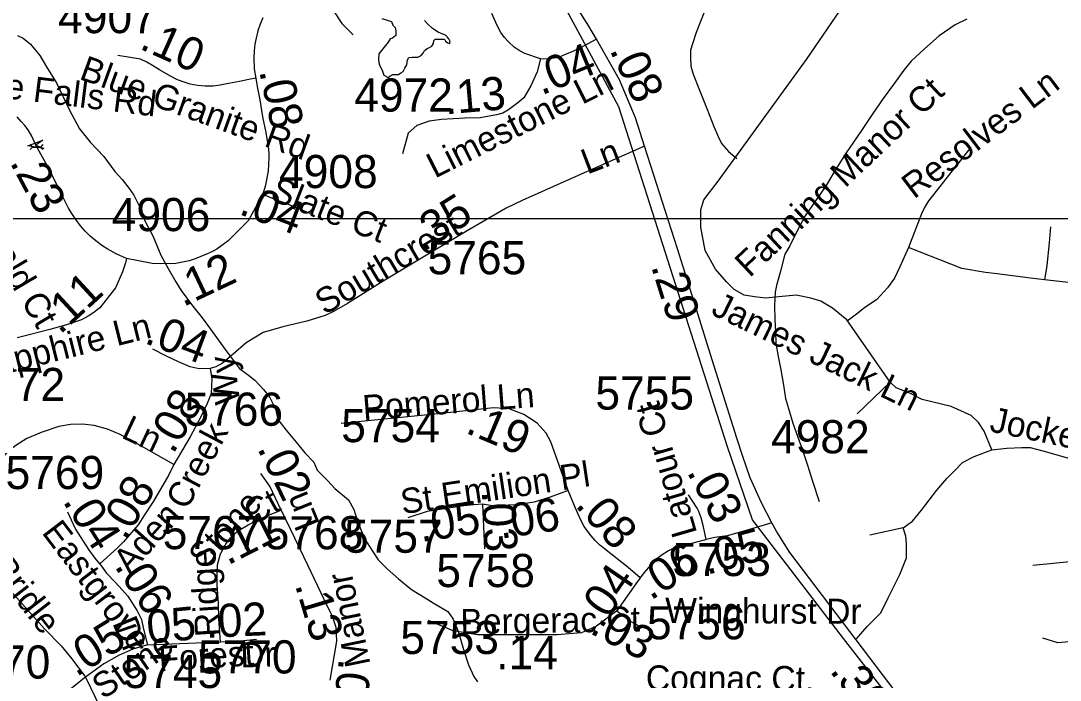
# Model space of a CAD drawing. Extents: x 1383679 to 1536984, y 460658 to 651027.
# Drawn here: x 1439057 to 1442977, y 475575 to 478063 of the extents above; entities that cross this region are included whole.
import ezdxf

# ---------------------------------------------------------------- set-up
doc = ezdxf.new("R2010")
doc.units = 0
for name, color, linetype in [('Default', 7, 'Continuous'), ('Exist Boundary Political City Limit New', 7, 'Continuous'), ('Exist Hydrographic Misc Water Feature', 7, 'Continuous'), ('Exist Road Non-System Type 51', 7, 'Continuous'), ('Exist Road Non-System Type 51 Label', 7, 'Continuous'), ('Exist Road Secondary Mileage Hundredths English Label', 7, 'Continuous'), ('Exist Road Secondary Structure Pipe Attributed CELL', 7, 'Continuous'), ('Exist Road Secondary Structure Pipe CELL', 7, 'Continuous'), ('Exist Road Secondary Type 51 Attributed', 7, 'Continuous'), ('Exist Road Secondary Type 51 Label', 7, 'Continuous'), ('Exist Road Secondary Type 51 Number Label', 7, 'Continuous'), ('Map Preparation Boundary City Limit Buffer Line', 7, 'Continuous'), ('Map Preparation Inset Cut Line', 7, 'Continuous')]:
    doc.layers.add(name, color=color, linetype=linetype)

msp = doc.modelspace()

# ---------------------------------------------------------------- linework, layer by layer
at = {"layer": 'Default'}
msp.add_lwpolyline([(1440165.6, 473590.3), (1440592.8, 473986.8), (1440775.8, 474119.1), (1441033.2, 474273.1), (1441111.4, 474311.7), (1442025.1, 474758.4), (1442265.1, 474843.6), (1442832.2, 474868.4), (1442159.9, 475733), (1441815.8, 476179.9), (1441722.1, 476455.2), (1441312.6, 477738.3), (1440841.1, 478613.6)], dxfattribs=at)
at = {"layer": 'Exist Boundary Political City Limit New'}
msp.add_lwpolyline([(1440165.6, 473590.3), (1440592.8, 473986.8), (1440775.8, 474119.1), (1441033.2, 474273.1), (1441111.4, 474311.7), (1442025.1, 474758.4), (1442265.1, 474843.6), (1442832.2, 474868.4), (1442159.9, 475733), (1441815.8, 476179.9), (1441722.1, 476455.2), (1441312.6, 477738.3), (1440841.1, 478613.6)], dxfattribs=at)
at = {"layer": 'Exist Hydrographic Misc Water Feature'}
for points in [[(1440418.2, 478071.1), (1440455.3, 478060.1), (1440460.1, 478046.1), (1440468.2, 478036.7), (1440471.4, 478024.2), (1440471.4, 478007), (1440464.9, 478002.3), (1440458.5, 477997.6), (1440450.4, 477994.5), (1440442.4, 477982), (1440406.9, 477938.2), (1440405.3, 477916.4), (1440406.9, 477905.4), (1440410.2, 477896), (1440421.4, 477872.6), (1440426.3, 477857), (1440442.4, 477849.2), (1440448.8, 477853.8), (1440460.1, 477860.1), (1440481, 477860.1), (1440490.7, 477866.3), (1440498.8, 477871), (1440505.2, 477883.5), (1440513.3, 477896), (1440514.9, 477914.8), (1440519.7, 477924.2), (1440532.6, 477925.7), (1440542.3, 477925.7), (1440553.6, 477925.7), (1440566.4, 477932), (1440574.5, 477939.8), (1440579.3, 477950.7), (1440589, 477958.6), (1440598.7, 477961.7), (1440606.7, 477966.4), (1440613.2, 477977.3), (1440614.8, 477988.3), (1440619.6, 477992.9), (1440626.1, 477992.9), (1440635.7, 477992.9), (1440648.6, 477992.9), (1440655.1, 477992.9), (1440658.3, 477985.1), (1440667.9, 477978.9), (1440674.4, 477977.3), (1440676, 477982), (1440674.4, 477986.7), (1440671.2, 477994.5), (1440664.7, 478002.3), (1440658.3, 478008.6), (1440648.6, 478011.7), (1440630.9, 478019.5), (1440609.9, 478033.6), (1440590.6, 478050.8), (1440579.3, 478063.3)], [(1442625.1, 478068.2), (1442580.7, 478046.9), (1442520, 478006.3), (1442465, 477956.5), (1442414.1, 477910), (1442387.5, 477876), (1442348.6, 477822.7), (1442309.5, 477769.3), (1442270.4, 477712.7), (1442225.2, 477645.5), (1442169.6, 477564.5), (1442124.4, 477493.2), (1442093.5, 477441.3), (1442054.3, 477383.8), (1442015.3, 477327.2), (1441994.5, 477289), (1441973.8, 477247.6), (1441957.2, 477213.5), (1441938.7, 477181.8), (1441921.4, 477118.2), (1441906.5, 477064.3), (1441902.1, 477039), (1441899.1, 476989), (1441900.1, 476936.4), (1441903.2, 476888.8), (1441904.5, 476846.9), (1441913.5, 476796.6), (1441922.6, 476746.4), (1441933.6, 476687.9), (1441940.7, 476637.7), (1441955.8, 476587.4), (1441969, 476545.2), (1442003.2, 476446.9), (1442024.2, 476386.6), (1442043, 476325.5), (1442067.6, 476249.5)], [(1439044.4, 478007.4), (1439066.3, 477997.1), (1439093.8, 477974.4), (1439129, 477931.8), (1439154.4, 477889.4), (1439193.2, 477826.3), (1439239.5, 477727.7), (1439278, 477654.7), (1439319.2, 477603.8), (1439370.2, 477551.1), (1439411.3, 477494.5), (1439438.7, 477463.6), (1439466, 477429.4), (1439483.6, 477405.2), (1439502.8, 477364.6), (1439525.8, 477305.9), (1439554.8, 477252), (1439585.5, 477179.1), (1439612.6, 477128.5), (1439641.7, 477077.9), (1439661.1, 477045.5), (1439700.1, 476993), (1439741.3, 476942.1), (1439772.5, 476899.6), (1439827, 476822.2), (1439858.4, 476782.2), (1439881.9, 476751.4), (1439915.4, 476725.3), (1439939, 476706.7), (1439972.4, 476671.6), (1439995.9, 476641.6), (1440017.2, 476599.3), (1440026.4, 476558.9), (1440057.6, 476518.1), (1440094.8, 476473.8), (1440128, 476432.9), (1440161.6, 476397.8), (1440175, 476368), (1440214.3, 476327), (1440241.7, 476298.6), (1440292.9, 476255.7), (1440312.3, 476219.2), (1440325.6, 476179.5), (1440340.9, 476140.6), (1440360.2, 476096.7), (1440385.4, 476057.7), (1440404.9, 476029.4), (1440438.3, 475995.1), (1440481.7, 475958.1), (1440530.9, 475916.9), (1440582.3, 475886.3), (1440612.1, 475867.7), (1440667.4, 475834.5), (1440686.9, 475806.2), (1440706.1, 475759.9), (1440726.9, 475691.4), (1440745.8, 475633.5), (1440765, 475588.9), (1440778.7, 475568.9)]]:
    msp.add_lwpolyline(points, dxfattribs=at)
at = {"layer": 'Exist Road Non-System Type 51'}
for points in [[(1440140.4, 478246.8), (1440267.4, 478051.8), (1440310.9, 478009.5)], [(1441693.6, 478173.8), (1441671.1, 478160.7), (1441655.4, 478142.2), (1441643.6, 478119.4), (1441622.4, 478065.6), (1441604.4, 478018.8), (1441589.4, 477976.2), (1441583, 477951.7), (1441581.9, 477922.9), (1441584.1, 477891), (1441592.6, 477861.2), (1441616, 477800.5), (1441643.6, 477731.3), (1441670.4, 477664.2), (1441686.2, 477625.9), (1441699, 477600.3), (1441725.6, 477569.5), (1441757.5, 477543.6)], [(1442335.9, 476699.9), (1442172.3, 476934.5), (1442117.8, 476978.1), (1442074.2, 477005.4), (1442036.1, 477016.3), (1441981.5, 477027.2), (1441916.1, 477021.8), (1441867.1, 477016.3), (1441823.5, 477021.8), (1441785.3, 477027.2), (1441747.1, 477049.1), (1441719.9, 477076.3), (1441676.3, 477125.4), (1441638.1, 477196.3), (1441621.7, 477283.6), (1441621.7, 477349.1), (1441632.6, 477387.3), (1441687.2, 477458.2), (1442019.7, 477916.5), (1442194.1, 478172.9)], [(1442639.4, 477585.8), (1442604.2, 477540.8), (1442559.1, 477483.9), (1442500.6, 477408.8), (1442480.4, 477383.2), (1442464.4, 477357.7), (1442453.8, 477334.2), (1442404.9, 477207.6)], [(1443398.2, 477421.1), (1443420.4, 477411.9), (1443443.1, 477397), (1443473, 477362.3), (1443494.9, 477323.8), (1443502.4, 477300.5), (1443510.9, 477264), (1443507.6, 477222.4), (1443491.4, 477174.7), (1443463.8, 477130.8), (1443425.6, 477096.1), (1443381.4, 477069.8), (1443321.2, 477054.5), (1443281.9, 477051.1), (1443179.6, 477055.3), (1443030.4, 477072.4), (1442918, 477085.5)], [(1442940.5, 477284.8), (1442935.1, 477225.2), (1442926, 477139.6), (1442918, 477085.5)], [(1442404.9, 477207.6), (1442371.9, 477134.1), (1442351.6, 477091.5), (1442326, 477055.3), (1442283.5, 477010.6), (1442239.6, 476980.8), (1442213.2, 476959.8), (1442173.9, 476929.8)], [(1442918, 477085.5), (1442864.6, 477091.8), (1442739.1, 477107.5), (1442694.9, 477113.2), (1442605.9, 477128.2), (1442404.9, 477207.6)], [(1442335.9, 476699.9), (1442210.5, 476579.9)], [(1442718.8, 476443.9), (1442690.2, 476514.4), (1442668.4, 476547.2), (1442641.2, 476574.4), (1442564.9, 476607.2), (1442455.8, 476634.4), (1442412.2, 476656.3), (1442357.7, 476678.1), (1442335.9, 476699.9)], [(1442384.8, 476150.6), (1442419.5, 476175.8), (1442454.2, 476216.8), (1442510.9, 476292.5), (1442548.7, 476336.6), (1442580.2, 476368.2), (1442608.6, 476396.6), (1442652.7, 476418.6), (1442718.8, 476443.9)], [(1442718.8, 476443.9), (1442775.6, 476450.2), (1442832.3, 476453.3), (1442863.8, 476453.3), (1442911.1, 476440.7), (1443021.3, 476409.2)], [(1442208.4, 475731.2), (1442249.3, 475778.5), (1442299.8, 475829), (1442328.1, 475885.7), (1442372.2, 475974), (1442384.8, 476005.5), (1442397.4, 476037.1), (1442397.4, 476059.1), (1442397.4, 476090.7), (1442394.3, 476119.1), (1442384.8, 476150.6)], [(1442384.8, 476150.6), (1442258.8, 476122.2)], [(1443272.6, 475744.5), (1443255.1, 475863.8), (1443248.1, 475913), (1443237.6, 475944.5), (1443223.5, 475965.6), (1443206, 475986.6), (1443185, 476000.7), (1443163.9, 476014.7), (1443139.4, 476025.2), (1443107.8, 476028.7), (1443051.7, 476025.2), (1442872.9, 476007.7)], [(1443272.6, 475744.5), (1442967.6, 475716.5), (1442911.5, 475734)]]:
    msp.add_lwpolyline(points, dxfattribs=at)
at = {"layer": 'Exist Road Secondary Structure Pipe Attributed CELL'}
msp.add_lwpolyline([(1439143.3, 477580.6), (1439083.1, 477590.5), (1439140.1, 477612), (1439113.5, 477593.5)], close=True, dxfattribs=at)
at = {"layer": 'Exist Road Secondary Structure Pipe CELL'}
for p, q in [((1439092.6, 477595.3), (1439101.3, 477586.1)), ((1439140.3, 477595.3), (1439131.5, 477586.1)), ((1439092.6, 477576.9), (1439101.3, 477586.1)), ((1439101.3, 477586.1), (1439131.5, 477586.1)), ((1439140.3, 477576.9), (1439131.5, 477586.1))]:
    msp.add_line(p, q, dxfattribs=at)
at = {"layer": 'Exist Road Secondary Type 51 Attributed'}
for points in [[(1441228.3, 477993), (1441199.7, 478042.6), (1441154.3, 478113.9), (1441109.6, 478181.6), (1441067.5, 478241.8), (1441019, 478311.4), (1440947.6, 478418.7), (1440928.9, 478445), (1440884, 478508), (1440877.7, 478516.9), (1440807.9, 478615.6), (1440740.8, 478710.3), (1440695.8, 478768.3), (1440609.3, 478885.9), (1440512.4, 479026.9), (1440427.7, 479151.4), (1440353.7, 479256.9), (1440264.5, 479382), (1440177.7, 479505), (1440068.1, 479657.8), (1439978, 479786.1)], [(1439970.1, 478074.2), (1439960.2, 478050.1), (1439951.2, 478024.5), (1439944.1, 477997.4), (1439939.4, 477974.2), (1439937.2, 477948.6), (1439935.7, 477922.6), (1439936.8, 477881.2), (1439942.7, 477845.8)], [(1441016.9, 477919.3), (1440957.5, 477939.6), (1440936.8, 477950.4), (1440917.6, 477963.6), (1440895.8, 477983.7), (1440880.6, 477999.2), (1440867.3, 478017.9), (1440853.2, 478044.3), (1440833.5, 478089.4)], [(1441228.3, 477993), (1441195.9, 477975.3), (1441169.6, 477961.6), (1441138.6, 477947.2), (1441109.6, 477935.4), (1441092.9, 477928.2), (1441074.4, 477923.1), (1441052.5, 477919.4), (1441028.4, 477917.9), (1441016.9, 477919.3)], [(1441409.6, 477589.7), (1441375.3, 477697), (1441314.5, 477839.9), (1441228.3, 477993)], [(1439942.7, 477845.8), (1439916.8, 477841), (1439881.7, 477833.4), (1439840.5, 477825.9), (1439808.4, 477820.1), (1439782.5, 477816.5), (1439752.6, 477816.5), (1439722.9, 477818.8), (1439696, 477823.8), (1439672.4, 477830.9), (1439647.9, 477839.7), (1439621.5, 477853.9), (1439579.8, 477877.7), (1439553.8, 477894.5), (1439532.7, 477906.9), (1439508, 477917.9), (1439422.4, 477932.1)], [(1441016.9, 477919.3), (1441004.6, 477870.3), (1440980.1, 477817.7), (1440953.8, 477772.1), (1440931.1, 477752.8), (1440896, 477726.6), (1440875, 477714.3), (1440850.5, 477707.3), (1440789.2, 477696.8), (1440731.4, 477695), (1440643.8, 477689.8), (1440596.5, 477684.5), (1440551, 477667), (1440517.7, 477638.9), (1440496.7, 477560.1)], [(1439942.7, 477845.8), (1439947.9, 477814.3), (1439957.8, 477764.4), (1439969, 477700.6), (1439981, 477641.7), (1439986.6, 477609.3), (1439989.4, 477589.6), (1439991.1, 477576.2), (1439991.9, 477561.9), (1439992.2, 477548.2), (1439991.1, 477521.1), (1439989.2, 477496.6), (1439979.8, 477442.5), (1439969.9, 477408.7)], [(1439455.7, 477166.1), (1439416.9, 477183.5), (1439382.5, 477202.6), (1439366.1, 477212.7), (1439339.5, 477232), (1439318.6, 477250.5), (1439299.9, 477268.6), (1439282.3, 477289), (1439265.1, 477311.4), (1439251.6, 477331.3), (1439236.7, 477356.1), (1439215.7, 477398.8), (1439189.7, 477449.8), (1439157.4, 477513.8), (1439113.5, 477593.5), (1439098.7, 477627.7), (1439084.3, 477651.8), (1439072.5, 477667.5), (1439058.5, 477682.8), (1439043.1, 477700.6)], [(1441409.6, 477589.7), (1441124.3, 477463.6), (1440947.2, 477384.5), (1440887.4, 477355.8), (1440746.2, 477274.4), (1440530.8, 477145), (1440423.1, 477080.4), (1440289.1, 476996.6), (1440238.8, 476967.8), (1440205.3, 476951.1), (1440135.9, 476929.5), (1440045, 476907.9), (1439970.8, 476886.4), (1439906.9, 476847.9), (1439857.5, 476804.9), (1439817.7, 476771.6), (1439793, 476757.6), (1439771.5, 476751.2)], [(1441888.6, 476168.5), (1441850.6, 476244.6), (1441808, 476338.5), (1441778.5, 476423), (1441757.8, 476488.1), (1441658.1, 476803.8), (1441575.9, 477066), (1441533.3, 477202.6), (1441409.6, 477589.7)], [(1439969.9, 477408.7), (1439914.8, 477308.1), (1439838.9, 477232.1), (1439796.2, 477201.5), (1439779.7, 477192.3), (1439756.9, 477182), (1439714.7, 477164.8), (1439692.2, 477157.7), (1439667.2, 477151.9), (1439641.7, 477147.6), (1439584.5, 477145.4), (1439552.3, 477146.9), (1439455.7, 477166.1)], [(1439969.9, 477408.7), (1440004.5, 477393.9), (1440058.8, 477372.8), (1440146.4, 477337.5)], [(1439455.7, 477166.1), (1439451.7, 477149.5), (1439440.9, 477116.2), (1439419.7, 477066), (1439414.5, 477055.2), (1439354.7, 476980.4), (1439332.4, 476962.8), (1439310.9, 476948.3), (1439286.2, 476934.8), (1439229, 476915.2), (1439166, 476898.7), (1439088.7, 476878.3), (1439043.3, 476866.2)], [(1439771.5, 476751.2), (1439729, 476749.9), (1439695.5, 476757.1), (1439652.2, 476775.9), (1439606, 476797.4), (1439554.3, 476824.1)], [(1439771.5, 476751.2), (1439777.9, 476712.5), (1439774.7, 476656.6), (1439759.5, 476619.3), (1439735.4, 476568.4), (1439695.3, 476493.4), (1439633.9, 476388.9)], [(1441121.7, 476291.3), (1441055.9, 476474.4), (1441037.7, 476507.4), (1441004.6, 476545.1), (1440954.5, 476578.1), (1440898.6, 476598.7), (1440839.4, 476602.1), (1440642.2, 476581.6), (1440265.5, 476543.3)], [(1439633.9, 476388.9), (1439521.4, 476453.5), (1439431.9, 476501.7), (1439383.6, 476522.2), (1439333.1, 476536.1), (1439289, 476541.5), (1439243.9, 476540.4), (1439200.9, 476531.8), (1439134.3, 476509.3), (1439079.5, 476486.7), (1439038.6, 476460.9), (1439003.2, 476432.9), (1438973.1, 476398.5), (1438937.6, 476351.2), (1438905, 476277), (1438896, 476218.2), (1438896, 476155.6), (1438908, 476083.3), (1438934.3, 476023.9), (1438979.1, 475956.2), (1439146.8, 475769.2), (1439209, 475705.6), (1439249.9, 475655.8), (1439301.4, 475586.5)], [(1439633.9, 476388.9), (1439614.6, 476350.1), (1439557.6, 476251.2), (1439524, 476198.8), (1439499.9, 476161.4), (1439474.9, 476131.9), (1439444.1, 476096.8), (1439421.1, 476075.1), (1439355, 476013.7)], [(1440039.4, 476217), (1439996.1, 476307.1), (1439962.1, 476354.9)], [(1441121.7, 476291.3), (1441053.3, 476265.9), (1440993.2, 476246.4), (1440926.2, 476236.3), (1440835.2, 476233.7), (1440797.8, 476239)], [(1441393, 475961.7), (1441347.7, 475999.9), (1441258.7, 476071.3), (1441239.9, 476086.4), (1441223.2, 476102.3), (1441208.1, 476119.4), (1441195.2, 476135.8), (1441181.8, 476155), (1441170.9, 476173.8), (1441157.1, 476203.8), (1441145.3, 476232.5), (1441121.7, 476291.3)], [(1441641.6, 476105.8), (1441631.8, 476153.6), (1441623, 476187.4), (1441614.4, 476211.3), (1441608, 476224.1), (1441574.6, 476274.3)], [(1440797.8, 476239), (1440765.7, 476236.3), (1440728.2, 476233.7), (1440695.4, 476228.1), (1440589.1, 476212.2), (1440516.8, 476188.1)], [(1440797.8, 476239), (1440805.8, 476070.3)], [(1439355, 476013.7), (1439337.7, 476035.7), (1439313.7, 476068.5), (1439262.1, 476149.1), (1439234.2, 476209.3)], [(1439809.5, 475719.7), (1439803.3, 475806.7), (1439802.1, 475866.5), (1439797.3, 475934.7), (1439797.3, 475971.8), (1439798.8, 476010), (1439809.8, 476052.6), (1439829.7, 476089.1), (1439847.6, 476111.8), (1439874.4, 476137.2), (1439914.3, 476161.3), (1439978.9, 476192.3), (1440039.4, 476217)], [(1440039.4, 476217), (1440139.8, 476007.9), (1440211.3, 475857.2), (1440230.6, 475818), (1440245, 475775.4), (1440247.8, 475723.1), (1440222.7, 475575.4)], [(1441888.6, 476168.5), (1441792.4, 476139.5), (1441720.8, 476120.3), (1441674, 476113.6), (1441641.6, 476105.8)], [(1442836.2, 474905), (1442703.8, 475081.7), (1442540, 475296.2), (1442382.4, 475497.5), (1441957.2, 476056.7), (1441907.8, 476134.9), (1441888.6, 476168.5)], [(1441641.6, 476105.8), (1441638.6, 476105.1), (1441590.8, 476092.9), (1441548.3, 476082.6), (1441519.8, 476073.6), (1441498.9, 476063.3), (1441475.2, 476048.3), (1441455, 476032.7), (1441432.5, 476010.7), (1441407.1, 475980.5), (1441393, 475961.7)], [(1439355, 476013.7), (1439380.5, 475979.5), (1439412.3, 475945.4), (1439439, 475916.6), (1439460.7, 475892.3), (1439495.2, 475837.3), (1439511.8, 475804.1), (1439519.5, 475768.3), (1439534.7, 475708.8)], [(1441393, 475961.7), (1441376, 475939.1), (1441305, 475836.6)], [(1441305, 475836.6), (1441227.9, 475779), (1441171.4, 475754.2), (1441079.5, 475747.1), (1440779.3, 475747.1), (1440687.4, 475761.3), (1440594.3, 475801.1)], [(1441305, 475836.6), (1441357, 475797), (1441389.8, 475779.7), (1441435, 475764.3)], [(1439534.7, 475708.8), (1439809.5, 475719.7)], [(1439809.5, 475719.7), (1439872.6, 475722.4), (1439946.2, 475729.9)], [(1439534.7, 475708.8), (1439479.9, 475692.9), (1439427.5, 475669.9), (1439370, 475636.6), (1439301.4, 475586.5)], [(1439301.4, 475586.5), (1439189, 475497.4), (1439083.2, 475412.5)], [(1439301.4, 475586.5), (1439356.2, 475472.5), (1439399.6, 475356.2), (1439458.7, 475158.6)]]:
    msp.add_lwpolyline(points, dxfattribs=at)
at = {"layer": 'Map Preparation Boundary City Limit Buffer Line'}
msp.add_lwpolyline([(1440165.6, 473590.3), (1440592.8, 473986.8), (1440775.8, 474119.1), (1441033.2, 474273.1), (1441111.4, 474311.7), (1442025.1, 474758.4), (1442265.1, 474843.6), (1442832.2, 474868.4), (1442159.9, 475733), (1441815.8, 476179.9), (1441722.1, 476455.2), (1441312.6, 477738.3), (1440841.1, 478613.6)], dxfattribs=at)
msp.add_lwpolyline([(1440165.6, 473590.3), (1440592.8, 473986.8), (1440775.8, 474119.1), (1441033.2, 474273.1), (1441111.4, 474311.7), (1442025.1, 474758.4), (1442265.1, 474843.6), (1442832.2, 474868.4), (1442159.9, 475733), (1441815.8, 476179.9), (1441722.1, 476455.2), (1441312.6, 477738.3), (1440841.1, 478613.6)], dxfattribs=at)
at = {"layer": 'Map Preparation Inset Cut Line'}
for points in [[(1446195.4, 477316), (1383679.3, 477316), (1383679.3, 520758.2), (1458567.8, 520758.2), (1458567.8, 493672.2), (1446195.4, 493672.2), (1446195.4, 477316)], [(1437474.3, 477316), (1437474.3, 461213.3), (1475802.8, 461213.3), (1475802.8, 477316), (1437474.3, 477316)]]:
    msp.add_lwpolyline(points, dxfattribs=at)

# ---------------------------------------------------------------- texts
at = {"layer": 'Exist Road Non-System Type 51 Label'}
for s, rotation, p in [('Fanning Manor Ct', 43.2608, (1441805.4, 477091.3)), ('Resolves Ln', 37.2536, (1442425.5, 477388)), ('James Jack Ln', 334.1277, (1441655.8, 476957.2)), ('Jockeys Ridge Dr', 348.2294, (1442706.5, 476514.4))]:
    msp.add_text(s, height=95, rotation=rotation, dxfattribs=at).set_placement(p)
at = {"layer": 'Exist Road Secondary Mileage Hundredths English Label'}
for s, rotation, p in [('.10', 335.8693, (1439500.3, 477958.8)), ('.04', 22.204, (1441020.3, 477780.3)), ('.08', 295.184, (1441275.9, 477952.8)), ('.08', 282.0892, (1439955.4, 477873.3)), ('.13', 4.972, (1440658.3, 477709.4)), ('.23', 297.8977, (1439014, 477529)), ('.04', 339.4352, (1439875.2, 477334.9)), ('.35', 32.3329, (1440573, 477188.3)), ('.12', 25.2119, (1439668.7, 476981.8)), ('.29', 287.4109, (1441432.9, 477137)), ('.11', 42.7229, (1439204.8, 476876.5)), ('.04', 339.4352, (1439518.6, 476848.3)), ('.08', 59.7386, (1439631, 476424.5)), ('.19', 337.1466, (1440729.5, 476510)), ('.02', 296.1088, (1439947, 476450.2)), ('.08', 59.7386, (1439452, 476098.3)), ('.03', 297.8101, (1441566.9, 476361.4)), ('.03', 272.7245, (1440795.5, 476288.7)), ('.06', 8.524, (1440866.5, 476108.5)), ('.08', 311.27, (1441144.4, 476234)), ('.04', 302.3794, (1439212.7, 476250.1)), ('.05', 8.4979, (1440565.9, 476096.2)), ('.11', 26.8975, (1439837.1, 476007.3)), ('.05', 14.945, (1441643.5, 475972.2)), ('.06', 32.255, (1441431.9, 475874.3)), ('.06', 303.1844, (1439407.7, 476005.5)), ('.04', 55.4769, (1441245.9, 475765.5)), ('.13', 286.7113, (1440090.1, 475935)), ('.02', 2.4893, (1439755.8, 475735.2)), ('.05', 5.5113, (1439491.2, 475708.3)), ('.03', 332.0804, (1441197.9, 475755)), ('.05', 31.8667, (1439265.9, 475585.8)), ('.14', 0, (1440849.8, 475616.6)), ('.03', 263.0729, (1440257.2, 475659.5)), ('.30', 307.2453, (1442104.8, 475610.3))]:
    msp.add_text(s, height=125, rotation=rotation, dxfattribs=at).set_placement(p)
at = {"layer": 'Exist Road Secondary Type 51 Label'}
for s, rotation, p in [('Woodside Falls Rd', 352.9617, (1438504.4, 477831.9)), ('Blue Granite Rd', 340.0716, (1439273.4, 477843.9)), ('Limestone Ln', 26.6155, (1440618.5, 477466.7)), ('Ln', 21.0155, (1441193.1, 477482.3)), ('Emerald Ct', 300.6978, (1438796, 477442.3)), ('Slate Ct', 338.6333, (1439993, 477388.3)), ('Southcrest', 30.5958, (1440202.9, 476951.2)), ('Sapphire Ln', 14.031, (1438891, 476703.3)), ('Wy', 97.7098, (1439885, 476622.6)), ('Pomerol Ln', 4.4978, (1440349.6, 476555.1)), ('Latour Ct', 106.2, (1441608.2, 476130.7)), ('Ln', 334.8496, (1439431.8, 476491.9)), ('Creek', 62.1325, (1439683.3, 476213.4)), ('St Emilion Pl', 8.5308, (1440496.5, 476201.2)), ('Stone', 48.1888, (1439751.5, 475990.6)), ('Ct', 29.2101, (1439932.1, 476157)), ('Ln', 112.251, (1440186, 476164.7)), ('Aden', 48.1276, (1439468, 475971.9)), ('Eastgrove', 307.4002, (1439133.4, 476132.1)), ('Ridge', 93.7506, (1439810.7, 475742.3)), ('Bridle', 307.7606, (1438940.5, 475997.5)), ('Manor', 101.5756, (1440375.8, 475635.8)), ('Winghurst Dr', 359.7107, (1441486.6, 475791.3)), ('Bergerac Ct', 0.8967, (1440715.2, 475748.8)), ('Dr', 292.2506, (1439401.1, 475791.6)), ('Stone', 34.342, (1439367.5, 475500.7)), ('Forest', 3.8236, (1439579.7, 475608.3)), ('Dr', 1.5639, (1439885.7, 475623.1)), ('Cognac Ct.', 359.7107, (1441413.9, 475536.5))]:
    msp.add_text(s, height=95, rotation=rotation, dxfattribs=at).set_placement(p)
at = {"layer": 'Exist Road Secondary Type 51 Number Label'}
for s, p in [('4907', (1439197.7, 478015.8)), ('4972', (1440314.5, 477720)), ('4908', (1440030.9, 477431.5)), ('4906', (1439399.9, 477269.2)), ('5765', (1440591, 477106.4)), ('5772', (1438852, 476628.3)), ('5755', (1441223.9, 476595.9)), ('5766', (1439674.2, 476535.1)), ('5754', (1440265.4, 476473.2)), ('4982', (1441886.2, 476431.2)), ('5769', (1438999.5, 476296.3)), ('5767', (1439592.2, 476069.7)), ('5768', (1439976.7, 476069)), ('5757', (1440276, 476056.1)), ('5753', (1441513.8, 475968.2)), ('5758', (1440623.8, 475926.6)), ('5756', (1441418.4, 475729.6)), ('5753', (1440488.2, 475674.3)), ('5770', (1439725.1, 475600.9)), ('5770', (1438796.4, 475581.6)), ('5745', (1439444.4, 475545.8))]:
    msp.add_text(s, height=125, dxfattribs=at).set_placement(p)

doc.saveas('drawing.dxf')
